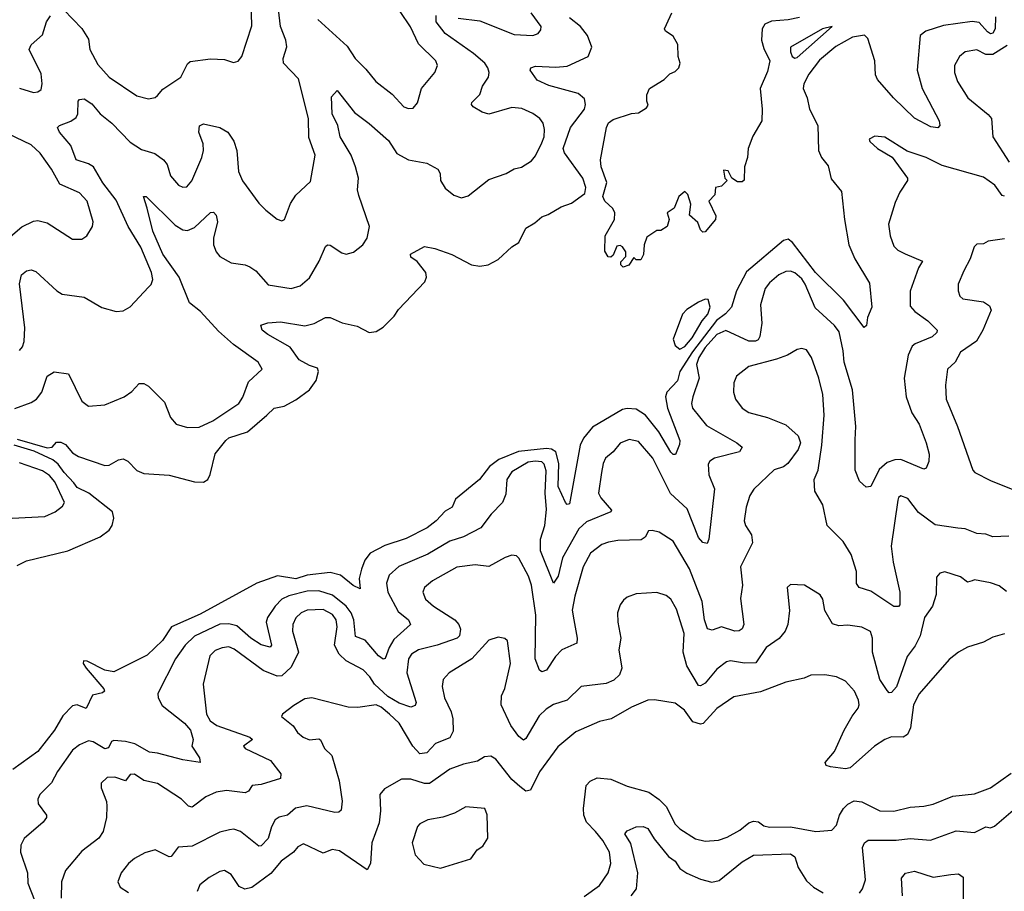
# Model space of a CAD drawing. Extents: x 1954683 to 2060285, y 904798 to 1016299.
# Tile 342 of 472: x 1996405 to 2000685, y 1000894 to 1004685. Entities that reach past the tile are written whole.
import ezdxf

# ---------------------------------------------------------------- set-up
doc = ezdxf.new("R2010")
doc.units = 0

msp = doc.modelspace()

# ---------------------------------------------------------------- linework, layer by layer
at = {"layer": '0CON10XD'}
for points in [[(1996965, 1003520.8), (1996977.1, 1003532.9), (1996984.4, 1003555), (1996978.2, 1003585), (1996932.1, 1003695), (1996876.3, 1003785), (1996825, 1003900), (1996767.4, 1003975), (1996726.8, 1004045), (1996705, 1004058.2), (1996650.5, 1004075), (1996628, 1004138), (1996578.9, 1004195), (1996570, 1004215), (1996578, 1004225), (1996627.4, 1004242.6), (1996650.6, 1004259.4), (1996657.8, 1004275), (1996659.7, 1004330.3), (1996665, 1004338), (1996685, 1004340), (1996719.1, 1004319.1), (1996755.3, 1004275.3), (1996806.5, 1004235), (1996885, 1004151.2), (1996935, 1004120), (1996992.7, 1004102.7), (1997030.8, 1004075), (1997046.9, 1004055), (1997060.6, 1004005), (1997095, 1003964.4), (1997115, 1003955.6), (1997132.1, 1003957.9), (1997153.6, 1003983.6), (1997196.9, 1004085), (1997203.9, 1004115), (1997202.3, 1004145), (1997184.5, 1004195.5), (1997187.6, 1004222.4), (1997205, 1004231.1), (1997276, 1004215), (1997309.4, 1004195), (1997336.8, 1004156.8), (1997349.1, 1004115), (1997356.4, 1004025), (1997373.9, 1003983.9), (1997445, 1003886.2), (1997475, 1003856.2), (1997525, 1003816.7), (1997545, 1003810), (1997556.7, 1003815), (1997582.9, 1003885), (1997605, 1003921.2), (1997669.4, 1003980.6), (1997689.2, 1004095), (1997661.7, 1004171.7), (1997660, 1004255), (1997616.7, 1004426.8), (1997551.8, 1004495), (1997550, 1004515), (1997566, 1004566), (1997562.2, 1004595), (1997539, 1004655), (1997517.5, 1004842.5)], [(1996598, 1004728), (1996675, 1004645.8), (1996705, 1004600), (1996710, 1004555), (1996745, 1004489.4), (1996795, 1004434.4), (1996915, 1004353.1), (1996965, 1004340), (1996994.3, 1004345.7), (1997004, 1004355), (1997027.6, 1004382.4), (1997105.9, 1004434.1), (1997135, 1004492), (1997147.1, 1004502.9), (1997235, 1004514.4), (1997295, 1004511.9), (1997335, 1004498), (1997355, 1004503.8), (1997371.4, 1004525), (1997415, 1004657.5), (1997411.1, 1004765)], [(1996385, 1002993.6), (1996455, 1003020), (1996478.9, 1003035), (1996501.5, 1003065), (1996524.5, 1003135), (1996555, 1003153.1), (1996617.1, 1003145), (1996675, 1003026.2), (1996704.3, 1003004.3), (1996775, 1003010), (1996860, 1003045), (1996892.8, 1003067.2), (1996925, 1003102.5), (1996945, 1003102.9), (1996965, 1003090.8), (1997035, 1003021.2), (1997061.2, 1002955), (1997085, 1002926.2), (1997135, 1002910.8), (1997185, 1002912.9), (1997245, 1002940), (1997357.5, 1003015), (1997375, 1003043.8), (1997400.5, 1003109.5), (1997459.2, 1003165), (1997442.5, 1003195), (1997335, 1003271.5), (1997269.7, 1003329.7), (1997191.1, 1003415), (1997143.6, 1003453.6), (1997098.4, 1003565), (1997027.1, 1003665), (1996984.7, 1003765), (1996958.9, 1003865), (1996943.3, 1003915), (1996955, 1003915.6), (1997081.5, 1003791.5), (1997115, 1003770.9), (1997135, 1003767.1), (1997165, 1003780.4), (1997235, 1003845.8), (1997247.7, 1003847.7), (1997260, 1003835), (1997265.4, 1003805.4), (1997247.6, 1003735), (1997248.4, 1003705), (1997259.6, 1003675), (1997275.5, 1003655), (1997325, 1003626.6), (1997385, 1003618.4), (1997405, 1003610), (1997431.7, 1003591.8), (1997485, 1003531.4), (1997585.6, 1003515.6), (1997625, 1003527.8), (1997665, 1003561.9), (1997707.3, 1003635), (1997735, 1003698.8), (1997743.3, 1003705), (1997755, 1003704.2), (1997805, 1003671.1), (1997825, 1003665.6), (1997856.4, 1003673.6), (1997897.5, 1003705), (1997915.7, 1003735), (1997926.4, 1003785), (1997879.4, 1003919.4), (1997873.3, 1003945), (1997878.2, 1003995), (1997865.3, 1004045), (1997845.9, 1004095), (1997798.8, 1004175), (1997788.1, 1004225), (1997763.1, 1004275), (1997761.3, 1004348.7), (1997785, 1004376.2), (1997860.2, 1004280.2), (1997925, 1004233.3), (1998008.5, 1004158.5), (1998045, 1004103.3), (1998095, 1004075.5), (1998175, 1004060), (1998222.5, 1004035), (1998233.3, 1004015), (1998233.8, 1003985), (1998255, 1003951.2), (1998291.7, 1003921.7), (1998325, 1003910), (1998355, 1003918.8), (1998445, 1003989.4), (1998520, 1004015), (1998555, 1004035.7), (1998586.6, 1004043.4), (1998629.3, 1004070.7), (1998647.4, 1004092.6), (1998675, 1004148.8), (1998685.5, 1004175), (1998686.6, 1004206.6), (1998680, 1004235), (1998665.8, 1004255), (1998635, 1004276.7), (1998588, 1004298), (1998545, 1004303.3), (1998445, 1004274), (1998415, 1004281.8), (1998375.7, 1004305), (1998368.9, 1004315), (1998370.9, 1004325), (1998405, 1004359.4), (1998417.3, 1004395), (1998442.3, 1004435), (1998445.3, 1004455), (1998440.3, 1004475), (1998427.2, 1004495), (1998378.1, 1004538.1), (1998255, 1004624.7), (1998215.6, 1004675), (1998215, 1004703.3)], [(1996405, 1004387.3), (1996465, 1004367.5), (1996485, 1004370.6), (1996498.5, 1004381.5), (1996503.6, 1004405), (1996499.1, 1004449.1), (1996447.1, 1004555), (1996455.6, 1004575), (1996505, 1004618.1), (1996522.1, 1004675), (1996538.7, 1004701.3)], [(1997701.2, 1004685), (1997829, 1004569), (1997862.9, 1004515), (1997909.8, 1004469.7), (1997953.3, 1004415), (1998025, 1004360), (1998075, 1004306), (1998095, 1004298), (1998115, 1004300), (1998135, 1004322.5), (1998152, 1004385), (1998210, 1004455), (1998222, 1004485), (1998214, 1004505), (1998138.8, 1004578.8), (1998104.1, 1004654.1), (1998059.5, 1004719.5)], [(1998311.1, 1004691.1), (1998405, 1004679.4), (1998555, 1004619.7), (1998635, 1004616.4), (1998658.8, 1004625), (1998670.3, 1004639.7), (1998671.4, 1004655), (1998628.4, 1004715)], [(1999795, 1004694.3), (1999745, 1004683.4), (1999672.3, 1004677.7), (1999644.3, 1004665.7), (1999632.5, 1004645), (1999629.8, 1004595), (1999639.2, 1004559.2), (1999665.2, 1004505), (1999655, 1004459.4), (1999623.5, 1004385), (1999632.9, 1004295), (1999631.2, 1004245), (1999592.3, 1004177.7), (1999572, 1004125), (1999568.6, 1004085), (1999555.8, 1004044.2), (1999553.9, 1003986.1), (1999545, 1003980), (1999525, 1003980), (1999500, 1003995), (1999485, 1004027.5), (1999465, 1004030), (1999470, 1003995), (1999480, 1003985), (1999455, 1003960), (1999430, 1003955), (1999427, 1003923), (1999400, 1003895), (1999431.7, 1003831.7), (1999430, 1003815), (1999385, 1003762.5), (1999375, 1003760), (1999365, 1003770), (1999353, 1003803), (1999316.7, 1003835), (1999321.7, 1003881.7), (1999310, 1003925), (1999297, 1003937), (1999270, 1003915), (1999250, 1003865), (1999220, 1003845), (1999227.5, 1003815), (1999220, 1003785), (1999191.7, 1003768.3), (1999175, 1003767.5), (1999131.7, 1003738.3), (1999120, 1003705), (1999117, 1003663), (1999105, 1003640), (1999085, 1003640), (1999075, 1003650), (1999053, 1003617), (1999028.3, 1003608.3), (1999018.3, 1003618.3), (1999018.3, 1003631.7), (1999040, 1003655), (1999040, 1003675), (1999025, 1003696.7), (1999015, 1003702.5), (1999000.7, 1003699.3), (1998985, 1003660), (1998975, 1003652.5), (1998963.6, 1003653.6), (1998948.3, 1003678.3), (1998950, 1003745), (1998990, 1003815), (1998991.9, 1003845), (1998983.1, 1003863.1), (1998948.5, 1003895), (1998940, 1003915), (1998956.6, 1003976.6), (1998932.9, 1004045), (1998930, 1004075), (1998956, 1004215), (1998965, 1004236.2), (1998985, 1004250), (1999065, 1004276.2), (1999095, 1004280), (1999129.3, 1004300.7), (1999136.7, 1004313.3), (1999130.5, 1004330.5), (1999131.7, 1004358.3), (1999143.3, 1004385), (1999205.8, 1004424.2), (1999230.6, 1004449.4), (1999255, 1004458.8), (1999270, 1004475), (1999275.8, 1004495), (1999268, 1004525), (1999266.1, 1004576.1), (1999245, 1004612.5), (1999212.5, 1004635), (1999207.5, 1004645), (1999216.7, 1004663.3), (1999240, 1004715)], [(1996395, 1002860.4), (1996525, 1002822.9), (1996546.2, 1002825), (1996565, 1002847.5), (1996585, 1002847.5), (1996605, 1002837.1), (1996635, 1002800.5), (1996660.8, 1002785), (1996775, 1002746.5), (1996795, 1002748.1), (1996835, 1002770.6), (1996855, 1002774.3), (1996875, 1002764.2), (1996915, 1002724.4), (1996945, 1002711.1), (1997055, 1002703.6), (1997165, 1002674.6), (1997205, 1002672.9), (1997222.5, 1002685), (1997233, 1002707), (1997255, 1002797.1), (1997301.4, 1002855), (1997315, 1002865.7), (1997395, 1002892.5), (1997478.9, 1002965), (1997511.5, 1002995), (1997555, 1003004.6), (1997605, 1003031.5), (1997665, 1003075.4), (1997694.7, 1003115), (1997704.6, 1003155), (1997699.2, 1003169.2), (1997665, 1003180.2), (1997620.5, 1003205), (1997580.7, 1003260.7), (1997484.3, 1003315), (1997460, 1003335), (1997453.6, 1003356.4), (1997484.1, 1003365.9), (1997539.4, 1003370.6), (1997645, 1003352.7), (1997685, 1003363.8), (1997735, 1003389.5), (1997755, 1003389.5), (1997806.9, 1003366.9), (1997872.1, 1003352.1), (1997924.7, 1003324.7), (1997955, 1003328.9), (1997985, 1003347.5), (1998032.5, 1003395), (1998052.5, 1003425), (1998166, 1003545), (1998173.8, 1003565), (1998170, 1003585), (1998132.7, 1003632.7), (1998105, 1003652.5), (1998103.3, 1003665), (1998165, 1003698), (1998209.4, 1003689.4), (1998284, 1003664), (1998368.4, 1003618.4), (1998405, 1003612.5), (1998441.8, 1003618.2), (1998485, 1003641.8), (1998545, 1003696.4), (1998574.7, 1003715.3), (1998605, 1003778.1), (1998645, 1003801.5), (1998675, 1003827.7), (1998702.5, 1003837.5), (1998758.7, 1003871.3), (1998804, 1003886), (1998862, 1003928), (1998865.9, 1003954.1), (1998853.4, 1003995), (1998773.3, 1004105), (1998766.8, 1004125), (1998799.2, 1004215), (1998859.7, 1004295), (1998864.7, 1004315), (1998860.9, 1004340.9), (1998833.2, 1004363.2), (1998705, 1004398.7), (1998655, 1004421.1), (1998624.3, 1004465), (1998627.1, 1004475), (1998647.4, 1004482.6), (1998735, 1004477.7), (1998785, 1004482.7), (1998875.6, 1004525), (1998891.9, 1004565), (1998874, 1004615), (1998843.4, 1004655), (1998795, 1004692)], [(2000646.6, 1004696.6), (2000645.7, 1004644.3), (2000635, 1004625.3), (2000625, 1004623.1), (2000611.1, 1004631.1), (2000575, 1004672.6), (2000545, 1004677.1), (2000420.2, 1004659.8), (2000344, 1004635), (2000318.5, 1004615), (2000306.4, 1004465), (2000327.6, 1004385), (2000402.2, 1004245), (2000404, 1004225), (2000395.6, 1004214.4), (2000365, 1004218.8), (2000295, 1004256.6), (2000202.6, 1004345), (2000134.1, 1004425), (2000124.3, 1004445), (2000121.6, 1004505), (2000092, 1004602), (2000077.1, 1004617.1), (2000025, 1004608.8), (1999952.1, 1004567.9), (1999881.5, 1004508.5), (1999835, 1004447.6), (1999813.4, 1004405), (1999810, 1004385), (1999827.8, 1004345), (1999838.5, 1004295), (1999873.8, 1004225), (1999876.9, 1004115), (1999890.9, 1004085), (1999919.1, 1004049.1), (1999932.3, 1003992.3), (1999977.1, 1003937.1), (1999989.6, 1003815), (2000008.8, 1003705), (2000035.3, 1003645.3), (2000098.7, 1003538.7), (2000108.8, 1003435), (2000090.3, 1003389.7), (2000086, 1003355), (2000075, 1003346.2), (1999985.4, 1003465.4), (1999864.8, 1003585), (1999764.5, 1003715), (1999745, 1003729.6), (1999725, 1003724.5), (1999565, 1003588.2), (1999521.4, 1003505), (1999498.9, 1003435), (1999472.6, 1003405), (1999433.9, 1003376.1), (1999329.6, 1003240.4), (1999275.2, 1003154.8), (1999265, 1003113.8), (1999218.6, 1003065), (1999213, 1003045), (1999221.2, 1002995), (1999274.5, 1002855), (1999273.4, 1002836.6), (1999255.6, 1002794.4), (1999245, 1002793.1), (1999235, 1002804.3), (1999182.6, 1002892.6), (1999125.2, 1002965.2), (1999085, 1002990.3), (1999045.7, 1002994.3), (1999025, 1002990), (1998895, 1002912.1)], [(1999775, 1004516.7), (1999785, 1004519.6), (1999936, 1004655), (1999894.2, 1004645), (1999756.2, 1004565), (1999755.6, 1004545), (1999763.1, 1004525), (1999775, 1004516.7)], [(2000697.7, 1004572.3), (2000635, 1004533.8), (2000605, 1004532.5), (2000565, 1004553.6), (2000515, 1004544.4), (2000490, 1004525), (2000468.1, 1004485), (2000468.1, 1004455), (2000481.9, 1004415), (2000525.6, 1004345), (2000615, 1004272.2), (2000628.5, 1004255), (2000635.6, 1004175), (2000706.1, 1004065)], [(1996315, 1003699.2), (1996415, 1003783.3), (1996465, 1003808.8), (1996485, 1003811.5), (1996525, 1003800.9), (1996635, 1003730), (1996675, 1003730.8), (1996698, 1003745), (1996722.5, 1003785), (1996725.5, 1003805), (1996698.9, 1003895), (1996665, 1003930.9), (1996579.6, 1003969.6), (1996544.4, 1004035), (1996495, 1004104.4), (1996455, 1004140.5), (1996317.1, 1004205)], [(2000685, 1003917.5), (2000675, 1003920), (2000642.9, 1003965), (2000595, 1003999.2), (2000415, 1004050), (2000345.4, 1004085.4), (2000262.8, 1004112.8), (2000165, 1004173.3), (2000122.5, 1004177.5), (2000097.5, 1004165), (2000100, 1004155), (2000133.8, 1004125), (2000197.3, 1004087.3), (2000264.4, 1003995), (2000264.3, 1003985), (2000230.6, 1003935), (2000210.6, 1003889.4), (2000181.1, 1003795), (2000188.5, 1003745), (2000205, 1003700), (2000222.6, 1003682.6), (2000254.1, 1003665.9), (2000329.2, 1003635), (2000311.2, 1003605), (2000275, 1003503.3), (2000275, 1003438.8), (2000295.6, 1003415), (2000352.2, 1003375), (2000393.1, 1003335), (2000391.9, 1003325), (2000371.9, 1003305), (2000297.5, 1003275), (2000285, 1003264.4), (2000266.8, 1003225), (2000249.8, 1003125), (2000257.8, 1003045), (2000283.3, 1002975), (2000315.4, 1002925), (2000344.6, 1002845), (2000358.2, 1002795), (2000356.7, 1002763.3), (2000345.7, 1002734.3), (2000335, 1002730), (2000235, 1002772.3), (2000209.1, 1002770.9), (2000175, 1002759.5), (2000141.2, 1002728.8), (2000105, 1002654.2), (2000085, 1002651.2), (2000055, 1002678), (2000036.4, 1002725), (2000037.3, 1002857.3), (2000040, 1002915), (2000025.7, 1003074.3), (1999988.1, 1003195), (1999984.1, 1003245), (1999966.6, 1003326.6), (1999947.3, 1003355), (1999862.2, 1003432.2), (1999820, 1003535), (1999805, 1003558.2), (1999775, 1003584), (1999755, 1003591.3), (1999735, 1003589.2), (1999705.2, 1003574.8), (1999665, 1003540.9), (1999645.4, 1003515), (1999625.4, 1003445), (1999630.8, 1003365), (1999622.7, 1003307.3), (1999615, 1003292.5), (1999603.8, 1003286.2), (1999575, 1003286.8), (1999475, 1003333.4), (1999435, 1003315.5), (1999385, 1003259.5), (1999357.1, 1003215), (1999346.7, 1003185), (1999358.6, 1003125), (1999331.5, 1003045), (1999324.7, 1003015.3), (1999330, 1002995), (1999390.5, 1002920.5), (1999521.9, 1002845), (1999545.8, 1002825), (1999534.2, 1002805), (1999425, 1002777.2), (1999405.6, 1002765), (1999397.7, 1002752.3), (1999401.2, 1002705), (1999425.3, 1002645), (1999400.6, 1002425), (1999393.9, 1002406.1), (1999375, 1002410.6), (1999355, 1002433.3), (1999307, 1002557), (1999234.4, 1002624.4), (1999157.6, 1002777.6), (1999095, 1002849.6), (1999055, 1002859.2), (1999015, 1002843.1), (1998985.5, 1002805), (1998951.9, 1002778.1), (1998940.8, 1002755), (1998933.6, 1002715), (1998920.4, 1002625), (1998930.8, 1002605), (1998977.7, 1002552.3), (1998974.2, 1002545), (1998869, 1002501), (1998835, 1002471.2), (1998764.7, 1002345), (1998746.5, 1002265), (1998725, 1002234), (1998669.2, 1002375), (1998669.3, 1002425), (1998687.7, 1002485), (1998695.7, 1002555), (1998688.9, 1002625), (1998693.4, 1002723.4), (1998685, 1002752.2), (1998675, 1002761.2), (1998645.5, 1002765.5), (1998615, 1002760.2), (1998545, 1002718.7), (1998523.4, 1002685), (1998518.3, 1002621.7), (1998503.6, 1002585), (1998454.5, 1002535), (1998409.4, 1002475), (1998334.4, 1002435.6), (1998275, 1002417.4), (1998179.3, 1002360.7), (1998053.5, 1002306.5), (1998011.2, 1002268.8), (1998000, 1002235), (1998005.3, 1002195), (1998050.8, 1002110.8), (1998095.5, 1002075), (1998104.4, 1002055), (1998031.3, 1001988.7), (1998010.6, 1001955), (1997993.5, 1001906.5), (1997985, 1001903.6), (1997965, 1001918), (1997906.3, 1001986.3), (1997865, 1002001.9), (1997858, 1002075), (1997845.5, 1002105), (1997823.9, 1002133.9), (1997765, 1002181.7), (1997705, 1002200.9), (1997655, 1002199), (1997575, 1002179.5), (1997545, 1002164.7), (1997516.4, 1002135), (1997482.4, 1002085), (1997477.1, 1002065), (1997500, 1001965), (1997494, 1001956), (1997455, 1001966), (1997409.6, 1001995), (1997348.7, 1002048.7), (1997315, 1002057), (1997275, 1002056.1), (1997165, 1002004.3), (1997125, 1001964.3), (1997083, 1001905), (1997005.6, 1001755), (1997007.5, 1001735), (1997025, 1001702.1), (1997121.6, 1001625), (1997147.8, 1001595), (1997160, 1001555), (1997154, 1001525), (1997187.1, 1001475), (1997190, 1001455), (1997115, 1001465.9), (1997005, 1001495.8), (1996969.4, 1001499.4), (1996905.2, 1001535.2), (1996865, 1001546.5), (1996815, 1001550), (1996804.8, 1001545.2), (1996791.1, 1001518.9), (1996776.1, 1001513.9), (1996725, 1001544.6), (1996705, 1001549.4), (1996665, 1001531.2), (1996635, 1001507.9), (1996570, 1001415), (1996544.2, 1001365.7), (1996492.5, 1001315), (1996484.3, 1001295), (1996485.7, 1001275), (1996522, 1001225), (1996522.5, 1001215), (1996507.1, 1001195), (1996425.4, 1001124.6), (1996410.5, 1001095), (1996408.5, 1001065), (1996438.8, 1000975), (1996440.4, 1000930.4), (1996502.4, 1000775)], [(2000685, 1003732.2), (2000615, 1003721.4), (2000595, 1003709.2), (2000565, 1003708.8), (2000553.1, 1003696.9), (2000535.8, 1003645), (2000508.2, 1003591.8), (2000484.4, 1003535), (2000484.4, 1003505), (2000492, 1003482), (2000505, 1003470.6), (2000595, 1003457.5), (2000620.8, 1003440.8), (2000628.3, 1003421.7), (2000592, 1003335), (2000563.7, 1003286.3), (2000495, 1003238.5), (2000470.5, 1003195), (2000438.1, 1003165), (2000429.4, 1003095), (2000432.2, 1003035), (2000481.1, 1002915), (2000547.5, 1002725), (2000556.2, 1002715), (2000625, 1002680.6), (2000729.1, 1002639.1)], [(1996404.5, 1003245.5), (1996417.6, 1003262.4), (1996424.5, 1003285), (1996427.3, 1003345), (1996404.6, 1003535.4), (1996412.9, 1003575), (1996435, 1003591.9), (1996455, 1003596.7), (1996475, 1003590), (1996566.9, 1003505), (1996590.8, 1003490.8), (1996685, 1003478.6), (1996763.2, 1003433.2), (1996825, 1003416), (1996855, 1003418), (1996885, 1003435.8), (1996965, 1003520.8)], [(1999275, 1003251.3), (1999296.3, 1003263.7), (1999328.5, 1003301.5), (1999372.1, 1003375), (1999396.1, 1003403.9), (1999406.6, 1003435), (1999397.3, 1003467.2), (1999385, 1003468.6), (1999355, 1003455.8), (1999305.2, 1003424.8), (1999286.5, 1003403.5), (1999244.9, 1003295), (1999255, 1003268.3), (1999275, 1003251.3)], [(2000705, 1002438.1), (2000635.6, 1002435.6), (2000605, 1002447.5), (2000565, 1002450), (2000515, 1002470.8), (2000483.5, 1002473.5), (2000385, 1002487.7), (2000312.2, 1002542.2), (2000265, 1002602.2), (2000235, 1002614.4), (2000225, 1002607.1), (2000221.5, 1002595), (2000193.2, 1002395), (2000202, 1002325), (2000230.8, 1002195), (2000230.6, 1002139.4), (2000225, 1002132.9), (2000205, 1002133.5), (2000105, 1002199.5), (2000054, 1002215), (2000042.4, 1002232.4), (2000042.8, 1002285), (2000019.2, 1002359.2), (1999985, 1002416.2), (1999915.5, 1002485), (1999895.7, 1002575), (1999860.6, 1002635), (1999858.9, 1002685), (1999876.1, 1002726.1), (1999892, 1002835), (1999901.5, 1002965), (1999896.2, 1003055), (1999878.8, 1003125), (1999846.1, 1003216.1), (1999825, 1003249.2), (1999805, 1003254.2), (1999785, 1003250), (1999742, 1003225), (1999695, 1003207.7), (1999574.2, 1003175.8), (1999521.1, 1003135), (1999509.5, 1003105), (1999507.9, 1003065), (1999516.5, 1003035), (1999545.4, 1002995.4), (1999575, 1002976.9), (1999655, 1002954.4), (1999735, 1002922.2), (1999788.8, 1002875), (1999798.8, 1002845), (1999788.8, 1002815), (1999744.2, 1002755), (1999725, 1002740.6), (1999685, 1002727.1), (1999596.7, 1002643.3), (1999579.4, 1002615), (1999562.2, 1002565), (1999554.5, 1002505), (1999560.5, 1002485), (1999586.5, 1002445), (1999590.8, 1002409.2), (1999537.9, 1002305), (1999546.6, 1002225), (1999538, 1002168), (1999552.9, 1002055), (1999545, 1002036), (1999532.4, 1002027.6), (1999513.3, 1002025), (1999455, 1002044.6), (1999415, 1002029.4), (1999395, 1002036), (1999382.2, 1002075), (1999372.1, 1002155), (1999317.2, 1002297.2), (1999246.3, 1002416.3), (1999185, 1002455.5), (1999155, 1002464), (1999138.8, 1002461.2), (1999124.4, 1002435), (1999106.9, 1002423.1), (1999005, 1002420.3), (1998965, 1002413.2), (1998935, 1002403.1), (1998886.2, 1002365), (1998855, 1002305.8), (1998817.9, 1002177.9), (1998807, 1002117), (1998813.2, 1002075), (1998828.7, 1001995), (1998826.7, 1001973.3), (1998761.5, 1001945), (1998733.8, 1001915), (1998695, 1001856), (1998675, 1001848.8), (1998665, 1001856.2), (1998645.4, 1001905.4), (1998648.4, 1002095), (1998629.8, 1002225), (1998616.2, 1002265), (1998575, 1002342.5), (1998565, 1002352.5), (1998545, 1002355.7), (1998515, 1002345.6), (1998445, 1002306.5), (1998385, 1002314.6), (1998305.4, 1002304.6), (1998200, 1002245), (1998164.4, 1002215), (1998157.5, 1002195), (1998169.1, 1002165), (1998204.4, 1002134.4), (1998296.2, 1002075), (1998313.8, 1002055), (1998320.9, 1002035), (1998317.3, 1002005), (1998307.5, 1001995), (1998220, 1001965), (1998138.9, 1001945), (1998107.9, 1001925), (1998095.9, 1001905), (1998087.9, 1001845), (1998128.5, 1001715), (1998125, 1001702.5), (1998105, 1001695.4), (1998055, 1001712.4), (1998005, 1001741.9), (1997948.1, 1001795), (1997927.6, 1001827.6), (1997898.1, 1001858.1), (1997825, 1001896.5), (1997794.2, 1001925), (1997773.7, 1001965), (1997785.2, 1002045), (1997780.8, 1002075), (1997765, 1002098.1), (1997725, 1002120), (1997655, 1002117.4), (1997629.1, 1002105), (1997605, 1002083.3), (1997592.8, 1002055), (1997591.3, 1002025), (1997617, 1001935), (1997585, 1001869.6), (1997545, 1001830.7), (1997525, 1001829.2), (1997463.2, 1001855), (1997337.6, 1001947.6), (1997315, 1001957.9), (1997285, 1001953.5), (1997255, 1001941.9), (1997232.2, 1001917.8), (1997202.9, 1001795), (1997217.5, 1001665), (1997232.7, 1001635), (1997262.5, 1001615), (1997405.8, 1001565), (1997418, 1001555), (1997377.5, 1001525), (1997386, 1001515), (1997495, 1001463.5), (1997540, 1001405), (1997538.8, 1001385), (1997455, 1001359.4), (1997415.4, 1001354.6), (1997399.6, 1001330.4), (1997385, 1001322.2), (1997305, 1001333.3), (1997260, 1001325), (1997214.7, 1001305.3), (1997155, 1001260.5), (1997139.2, 1001265), (1997108.6, 1001295), (1997005, 1001363.1), (1996945, 1001376.8), (1996905, 1001403.6), (1996885, 1001402.5), (1996865, 1001374.4), (1996818.7, 1001391.3), (1996785, 1001390), (1996760, 1001365), (1996760, 1001345), (1996782.5, 1001285), (1996784.2, 1001265), (1996782.5, 1001215), (1996768.6, 1001155), (1996750, 1001125), (1996675, 1001069.2), (1996604.7, 1000985.3), (1996587.7, 1000935), (1996586, 1000865)], [(1998895, 1002912.1), (1998855.3, 1002865), (1998841.7, 1002835), (1998795, 1002580), (1998785, 1002575.8), (1998778.1, 1002585), (1998745.6, 1002655), (1998748.6, 1002755), (1998735, 1002805.2), (1998717.2, 1002817.2), (1998695, 1002820), (1998573.5, 1002806.5), (1998488.5, 1002771.5), (1998447.9, 1002742.1), (1998404.5, 1002685), (1998299.8, 1002600.2), (1998285.7, 1002565), (1998255, 1002548.1), (1998215.5, 1002505), (1998176.4, 1002475), (1998085, 1002429), (1997992.1, 1002397.9), (1997928.2, 1002365), (1997905, 1002334.4), (1997890.7, 1002295), (1997881.1, 1002255), (1997885, 1002210), (1997855, 1002224.5), (1997799.8, 1002269.7), (1997755, 1002281.4), (1997655, 1002268.5), (1997605, 1002252.8), (1997525.8, 1002265.8), (1997435.7, 1002235), (1997190.3, 1002099.7), (1997065.7, 1002045), (1997025.5, 1001984.5), (1996959, 1001921), (1996815, 1001848.8), (1996775, 1001856.5), (1996698.8, 1001895), (1996682.9, 1001897.1), (1996681.4, 1001885), (1996694.6, 1001865), (1996770.6, 1001775), (1996774, 1001765), (1996765, 1001757.5), (1996722.1, 1001747.9), (1996695, 1001689.1), (1996655, 1001704.6), (1996635, 1001701.1), (1996593, 1001657), (1996557.1, 1001595), (1996485, 1001502.7), (1996375, 1001423.9)], [(1996395, 1002311.8), (1996435, 1002331.1), (1996615, 1002375.5), (1996755, 1002435.5), (1996795, 1002464.4), (1996807.5, 1002485), (1996815, 1002517.5), (1996809.1, 1002545), (1996705.3, 1002625.3), (1996655, 1002650.6), (1996641, 1002671), (1996598.3, 1002715), (1996572.1, 1002752.1), (1996550.1, 1002770.1), (1996467.7, 1002807.7), (1996381.2, 1002835)], [(1996373.1, 1002516.9), (1996515, 1002524.5), (1996560, 1002545), (1996590.9, 1002569.1), (1996600, 1002585), (1996558.4, 1002675), (1996535, 1002702.4), (1996505, 1002722.6), (1996405, 1002757.1)], [(2000695, 1002197.8), (2000662, 1002222), (2000624.4, 1002235.6), (2000555, 1002249.5), (2000545.3, 1002244.7), (2000525, 1002238.5), (2000495, 1002262), (2000426.7, 1002283.3), (2000405, 1002277.5), (2000389.5, 1002260.5), (2000388.2, 1002185), (2000372.1, 1002135), (2000338.2, 1002085), (2000318.5, 1002005), (2000297.5, 1001962.5), (2000262.2, 1001915), (2000216.4, 1001783.6), (2000195, 1001758.9), (2000185, 1001757.1), (2000175, 1001766.9), (2000143.8, 1001815), (2000112, 1001935), (2000111.8, 1001995), (2000103.6, 1002023.6), (2000065, 1002043.1), (2000005, 1002051.2), (1999965, 1002049.2), (1999937.6, 1002057.6), (1999904.4, 1002115), (1999895.4, 1002165.4), (1999885, 1002183.3), (1999815.9, 1002225.9), (1999755, 1002228.8), (1999741.2, 1002215), (1999751.1, 1002115), (1999743.3, 1002055), (1999731.8, 1002025), (1999706.7, 1001993.3), (1999650.4, 1001955), (1999605, 1001887.3), (1999556.2, 1001886.2), (1999495, 1001895.9), (1999477.8, 1001892.2), (1999435, 1001860), (1999385, 1001799.1), (1999365, 1001787.3), (1999355, 1001789.4), (1999305.3, 1001875), (1999288.8, 1001935), (1999294.1, 1002015), (1999260.6, 1002120.6), (1999235.7, 1002165), (1999215, 1002180), (1999175, 1002194.2), (1999085, 1002188), (1999045, 1002173.8), (1999030.3, 1002159.7), (1999015, 1002140), (1999003.1, 1002105), (1999004.4, 1002065), (1999018.5, 1001995), (1999010, 1001945), (1999022.3, 1001865), (1999012.5, 1001835), (1998987.4, 1001812.6), (1998955, 1001798), (1998845.4, 1001784.6), (1998785, 1001725.4), (1998725, 1001706), (1998693.6, 1001686.4), (1998663, 1001657), (1998605, 1001558.6), (1998595, 1001551.4), (1998575, 1001566.9), (1998539.4, 1001615), (1998497.5, 1001705), (1998499.5, 1001745), (1998514, 1001776), (1998539.2, 1001885), (1998525, 1001983.8), (1998514.4, 1001994.4), (1998485, 1002000), (1998445, 1001985.8), (1998370, 1001905), (1998271.4, 1001845), (1998245.6, 1001815), (1998242.1, 1001785), (1998251.2, 1001735), (1998280.7, 1001675), (1998287.6, 1001645), (1998289.4, 1001590.6), (1998275, 1001561.1), (1998213, 1001537), (1998175, 1001496.2), (1998145, 1001491.8), (1998113.6, 1001525), (1998054.2, 1001625), (1998013.2, 1001665), (1997976.9, 1001695), (1997955, 1001705.3), (1997875, 1001693.2), (1997832.5, 1001695), (1997674.6, 1001735.4), (1997645, 1001731.1), (1997597, 1001703), (1997547.5, 1001665), (1997543.3, 1001655), (1997594.3, 1001614.3), (1997612.5, 1001585), (1997637.1, 1001565), (1997665, 1001552.8), (1997705, 1001558.1), (1997713.4, 1001553.4), (1997730, 1001515), (1997761.8, 1001485), (1997794.5, 1001375), (1997806.3, 1001286.3), (1997802.7, 1001247.3), (1997792, 1001238), (1997775, 1001236.8), (1997653.2, 1001266.8), (1997604.7, 1001255.3), (1997569.2, 1001225), (1997532.8, 1001217.2), (1997516.2, 1001205), (1997500, 1001175), (1997485.7, 1001124.3), (1997455, 1001091.5), (1997445, 1001090), (1997365, 1001154.6), (1997335.6, 1001164.4), (1997317.8, 1001162.2), (1997275, 1001152.1), (1997155, 1001090.7), (1997094, 1001086), (1997063.6, 1001046.4), (1997055, 1001044.6), (1996995, 1001075.4), (1996948.9, 1001061.1), (1996905, 1001037.5), (1996877.8, 1001015), (1996846.9, 1000975), (1996832.5, 1000935), (1996842.2, 1000912.2), (1996878.8, 1000888.8)], [(2000685.8, 1002014.2), (2000635, 1002000), (2000595, 1001977.1), (2000525, 1001955.7), (2000485.6, 1001934.4), (2000445, 1001902.5), (2000315, 1001752.9), (2000290, 1001705), (2000277.1, 1001605), (2000264.2, 1001575.8), (2000244.7, 1001565.3), (2000195, 1001566.6), (2000165.3, 1001554.7), (2000120.6, 1001525), (2000015, 1001430.8), (1999995, 1001427.1), (1999930, 1001435), (1999911.2, 1001441.2), (1999906.7, 1001455), (1999947.3, 1001502.7), (1999988.9, 1001595), (2000023.4, 1001656.6), (2000049.9, 1001690.1), (2000054.5, 1001705), (2000050.5, 1001725), (2000033.1, 1001765), (1999995, 1001807.5), (1999955, 1001827.5), (1999905, 1001835.8), (1999844.1, 1001834.1), (1999815, 1001821.9), (1999735, 1001804.3), (1999625, 1001761.8), (1999509.8, 1001740.2), (1999435, 1001690), (1999375.8, 1001624.2), (1999365, 1001621.2), (1999331.3, 1001631.3), (1999295, 1001682.2), (1999255, 1001712.2), (1999165, 1001727.5), (1999135, 1001725.8), (1999064.6, 1001695.4), (1998976.3, 1001643.7), (1998925, 1001633.1), (1998822.3, 1001587.7), (1998745, 1001522.5), (1998665, 1001414.2), (1998625.3, 1001334.7), (1998605, 1001329.4), (1998579.8, 1001349.8), (1998545, 1001380), (1998475, 1001469.2), (1998452.7, 1001482.7), (1998425, 1001478.6), (1998395, 1001460.5), (1998335, 1001447.7), (1998275, 1001426.2), (1998187.3, 1001362.8), (1998165, 1001362.7), (1998105, 1001382.5), (1998065, 1001381.8), (1997990.6, 1001339.4), (1997970.8, 1001315), (1997973.4, 1001245), (1997967.4, 1001192.6), (1997936.4, 1001105), (1997930, 1001015), (1997915, 1000987.1), (1997795, 1001070.5), (1997764.2, 1001075.8), (1997725, 1001060.9), (1997639.3, 1001100.7), (1997615, 1001088.1), (1997595.8, 1001064.3), (1997541.8, 1001025), (1997497.6, 1000972.4), (1997415, 1000911.2), (1997383.5, 1000903.5), (1997360, 1000915), (1997325, 1000968), (1997295, 1000984.3), (1997275, 1000980), (1997228.8, 1000955), (1997187.9, 1000922.1), (1997177.1, 1000892.9)], [(1998858.3, 1000871.7), (1998925, 1000919.4), (1998962.7, 1000975), (1998975.4, 1001015), (1998968.9, 1001065), (1998940.3, 1001115), (1998907.9, 1001155), (1998869.1, 1001195), (1998857.8, 1001225), (1998855.3, 1001255), (1998867.8, 1001355), (1998885, 1001373.3), (1998915, 1001387.5), (1998975, 1001382.7), (1999045, 1001351.1), (1999140, 1001325), (1999184.3, 1001294.3), (1999215, 1001263.5), (1999255, 1001186.7), (1999275, 1001166.4), (1999342.4, 1001122.4), (1999385, 1001111.8), (1999443.1, 1001116.9), (1999479.8, 1001130.2), (1999535, 1001160.9), (1999575, 1001192.2), (1999595, 1001199.5), (1999616.9, 1001196.9), (1999639.5, 1001179.5), (1999665, 1001173.4), (1999755, 1001175.4), (1999865.5, 1001154.5), (1999935, 1001160.6), (1999955, 1001182), (1999969.1, 1001225), (1999986, 1001254), (2000005, 1001273.1), (2000032.8, 1001287.2), (2000065, 1001283.5), (2000144, 1001245), (2000205, 1001242.7), (2000275, 1001259.6), (2000335, 1001264.6), (2000375, 1001272.9), (2000461.2, 1001308.8), (2000555, 1001318.5), (2000625, 1001344.4), (2000715, 1001407.8)], [(1998235, 1000994.4), (1998366.7, 1001035), (1998393.3, 1001075), (1998419.1, 1001090.9), (1998440.8, 1001125), (1998437, 1001227), (1998426.7, 1001255), (1998345, 1001261.5), (1998295.4, 1001234.6), (1998245, 1001216.4), (1998180, 1001205), (1998145, 1001188), (1998135, 1001176.2), (1998111.1, 1001105), (1998125, 1001053.3), (1998162.3, 1001012.3), (1998235, 1000994.4)], [(2000055, 1000886.2), (2000068.6, 1000905), (2000081.9, 1000945), (2000068.4, 1001085), (2000077.3, 1001105), (2000092.7, 1001117.3), (2000215, 1001117.3), (2000275, 1001123.5), (2000363.6, 1001116.4), (2000475, 1001157.9), (2000555, 1001149.5), (2000604.1, 1001174.1), (2000625, 1001170.9), (2000642.2, 1001177.8), (2000723.3, 1001246.7)], [(1999062.8, 1000875), (1999086.6, 1000905), (1999092.5, 1000975), (1999062.2, 1001102.2), (1999036, 1001145), (1999045, 1001158), (1999085, 1001174.2), (1999115, 1001175.6), (1999135, 1001168.1), (1999162.8, 1001122.8), (1999225.7, 1001045.7), (1999254.4, 1001025), (1999274.3, 1000994.3), (1999305, 1000972.8), (1999365, 1000947.1), (1999413.7, 1000933.7), (1999445, 1000941.9), (1999545, 1001022.7), (1999595, 1001051.5), (1999755, 1001056.9), (1999773.9, 1001043.9), (1999788.5, 1000998.5), (1999825, 1000940), (1999855, 1000912.2), (1999897.5, 1000887.5)], [(2000241.6, 1000875), (2000238.6, 1000951.4), (2000255, 1000974), (2000295, 1000981.9), (2000376.1, 1000956.1), (2000452.1, 1000967.9), (2000485, 1000970.4), (2000505.8, 1000955.8), (2000506.2, 1000815)]]:
    msp.add_lwpolyline(points, dxfattribs=at)

doc.saveas('drawing.dxf')
